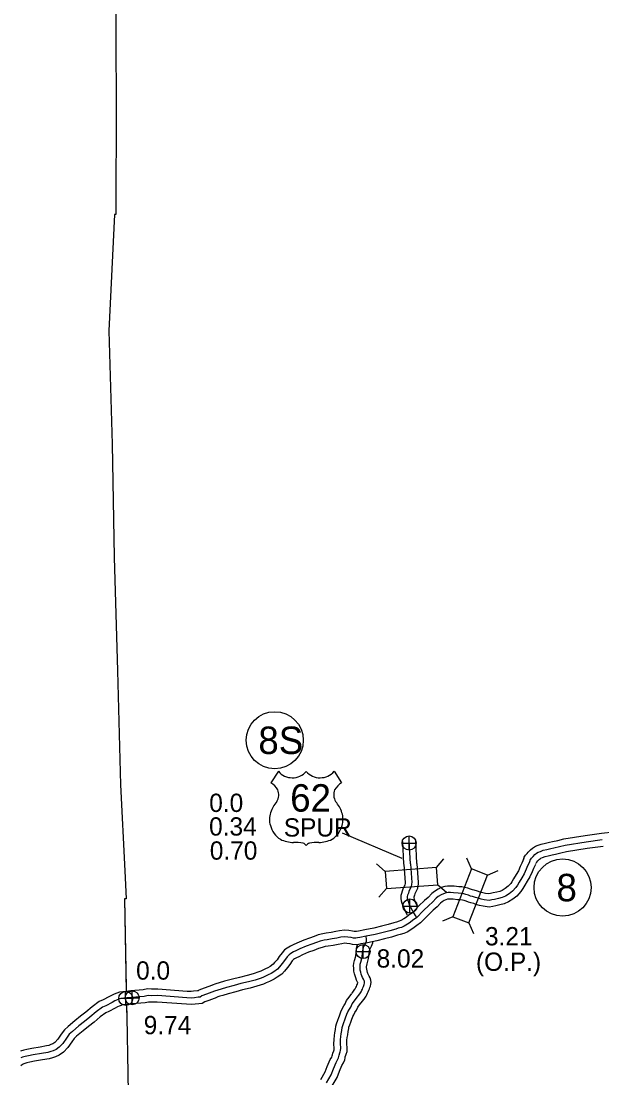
# Model space of a CAD drawing. Extents: x -83719 to 153526, y -11835 to 11446.
# Drawn here: x 13015 to 13462, y -267 to 546 of the extents above; entities that cross this region are included whole.
import ezdxf

# ---------------------------------------------------------------- set-up
doc = ezdxf.new("R2010")
doc.units = 0
for name, color, linetype in [('Level 11', 7, 'Continuous'), ('Level 15', 7, 'Continuous'), ('Level 2', 7, 'Continuous'), ('Level 20', 7, 'Continuous'), ('Level 22', 7, 'Continuous'), ('Level 25', 7, 'Continuous'), ('Level 26', 7, 'Continuous'), ('Level 27', 7, 'Continuous'), ('Level 58', 7, 'Continuous'), ('Level 59', 7, 'Continuous')]:
    doc.layers.add(name, color=color, linetype=linetype)

msp = doc.modelspace()

# ---------------------------------------------------------------- linework, layer by layer
at = {"layer": 'Level 11'}
for points in [[(13277.54, -208.24), (13279.05, -206.41), (13280.5, -204.18), (13281.15, -203.07), (13281.66, -201.93), (13282.24, -200.87), (13282.71, -199.67), (13283.18, -198.68), (13283.54, -197.6), (13283.91, -196.45), (13284.2, -195.07), (13284.37, -193.64), (13284.24, -191.93), (13283.59, -190.08), (13282.88, -188.73), (13282.35, -187.75), (13281.96, -186.78), (13281.66, -185.88), (13281.39, -184.69), (13281.09, -183.44), (13280.99, -182.1), (13280.96, -181.23), (13281.04, -180.49), (13281.3, -179.23), (13282.54, -175.27), (13282.85, -171.44), (13283.07, -169.77), (13283.16, -169.08), (13283.36, -168.26), (13283.47, -167.9), (13283.84, -167.21), (13284.74, -165.76), (13285.27, -164.5), (13285.74, -163.17), (13285.88, -162.17)], [(13269.82, -201.88), (13270.98, -200.47), (13271.99, -198.92), (13272.25, -198.49), (13272.7, -197.48), (13273.15, -196.65), (13273.52, -195.7), (13273.88, -194.95), (13274.03, -194.48), (13274.23, -193.89), (13274.25, -193.79), (13274.06, -193.43), (13273.29, -192.02), (13272.57, -190.21), (13272.03, -188.59), (13271.66, -186.99), (13271.17, -184.98), (13271.01, -182.66), (13270.94, -180.92), (13271.15, -178.92), (13271.62, -176.7), (13272.66, -173.35), (13272.9, -170.37), (13273.15, -168.5), (13273.3, -167.25), (13273.72, -165.59), (13273.97, -164.76)], [(13245.66, -268.42), (13249.14, -262.52), (13250.71, -258.34), (13252.96, -252.99), (13254.12, -251.05), (13254.46, -250.24), (13254.61, -249.47), (13254.97, -248.08), (13255.6, -246.2), (13255.87, -245.53), (13255.99, -245.12), (13256.01, -244.39), (13255.79, -240.83), (13255.85, -237.64), (13256.14, -234.58), (13256.53, -232.32), (13256.92, -229.91), (13257.33, -227.32), (13257.73, -225.39), (13258.69, -222.7), (13259.5, -220.6), (13259.99, -219.27), (13261.06, -216.28), (13262.07, -214.01), (13263.37, -211.68), (13264.33, -210.15), (13265.58, -207.58), (13267.58, -204.92), (13269.65, -202.1)], [(13254.35, -273.35), (13258.19, -266.86), (13260, -262.04), (13261.91, -257.52), (13263.08, -255.56), (13264.08, -253.15), (13264.36, -251.7), (13264.56, -250.95), (13265.01, -249.61), (13265.32, -248.81), (13265.95, -246.73), (13266.02, -244.2), (13265.79, -240.62), (13265.84, -238.21), (13266.06, -235.92), (13266.39, -233.97), (13266.79, -231.49), (13267.17, -229.13), (13267.38, -228.11), (13268.07, -226.18), (13268.86, -224.12), (13269.39, -222.69), (13270.35, -219.99), (13271.02, -218.49), (13271.97, -216.78), (13273.09, -215.01), (13274.16, -212.81), (13275.61, -210.88), (13277.71, -208.02)]]:
    msp.add_lwpolyline(points, dxfattribs=at)
at = {"layer": 'Level 15'}
for points in [[(13401.83, -99.05), (13402.41, -97.19), (13403.43, -95.78), (13404.13, -94.82), (13404.6, -94.34), (13405.51, -93.26), (13407.12, -91.71), (13408.62, -90.25), (13410.94, -88.79), (13413.17, -88.08), (13415.44, -87.17), (13418.69, -86.39), (13421.94, -85.7), (13424.22, -85.24), (13428.24, -84.29), (13432.9, -83.07), (13449.38, -80.51), (13461.89, -78.73), (13471.32, -77.67)], [(13309.7, -102.72), (13308.82, -85.22)], [(13319.68, -102.22), (13318.8, -84.72)], [(13411.39, -102), (13411.48, -101.71), (13411.52, -101.66), (13411.75, -101.34), (13412.01, -101.08), (13412.83, -100.09), (13414.08, -98.89), (13414.84, -98.14), (13415.18, -97.93), (13416.55, -97.5), (13418.47, -96.73), (13420.89, -96.15), (13423.98, -95.49), (13426.36, -95.01), (13430.66, -94), (13434.94, -92.87), (13450.85, -90.4), (13463.15, -88.65)], [(13402.14, -98.29), (13400.41, -101.74), (13399.29, -104.48), (13397.84, -107.66), (13396.15, -110.47), (13394.09, -113.86), (13392.76, -116.3), (13391.96, -117.55), (13389.95, -119.63), (13387.81, -121.26), (13385.41, -122.81), (13383.55, -123.66), (13381.34, -124.28), (13378.54, -124.8), (13376.38, -125.29), (13375.2, -125.48), (13372.46, -125.12), (13370.46, -124.72), (13368.37, -124.05), (13366.42, -123.38), (13363.74, -122.66), (13362.5, -122.35), (13361.03, -121.78), (13358.93, -121.09), (13356.74, -120.5), (13354.4, -120.16), (13352, -119.99), (13348.35, -119.57), (13345.63, -119.5), (13343.34, -119.54), (13341.12, -119.86), (13338.39, -120.65), (13335.96, -121.76), (13333.18, -123.58), (13331.2, -125.2), (13328.35, -128.18), (13325.48, -130.62), (13321.27, -134.8), (13316.19, -140.09), (13313.68, -141.68), (13311.59, -143.4), (13309.72, -144.6), (13307.44, -145.99), (13306.14, -146.58), (13304.01, -147.18), (13301.95, -147.77), (13297.57, -149.16), (13292.46, -150.25), (13286.51, -151.81), (13279.57, -153.26)], [(13411.09, -102.75), (13409.53, -105.88), (13408.47, -108.45), (13406.71, -112.33), (13404.71, -115.65), (13402.76, -118.86), (13401.37, -121.4), (13399.84, -123.78), (13396.61, -127.13), (13393.56, -129.45), (13390.24, -131.59), (13387.01, -133.09), (13383.6, -134.03), (13380.56, -134.6), (13378.28, -135.11), (13375.35, -135.59), (13370.81, -134.99), (13367.95, -134.41), (13365.22, -133.55), (13363.49, -132.95), (13361.23, -132.34), (13359.46, -131.9), (13357.65, -131.19), (13356.07, -130.67), (13354.72, -130.31), (13353.33, -130.11), (13351.07, -129.95), (13347.64, -129.55), (13345.58, -129.5), (13344.14, -129.52), (13343.24, -129.65), (13341.87, -130.05), (13340.8, -130.54), (13339.1, -131.66), (13338, -132.55), (13335.22, -135.47), (13332.25, -137.99), (13328.41, -141.81), (13322.56, -147.9), (13319.55, -149.8), (13317.5, -151.49), (13315.03, -153.08), (13312.1, -154.85), (13309.58, -155.99), (13306.74, -156.8), (13304.83, -157.34), (13300.14, -158.83), (13294.77, -159.98), (13288.8, -161.54), (13281.62, -163.05)], [(13309.7, -102.83), (13310.73, -116.73), (13310.7, -117), (13310.6, -117.54), (13310.48, -118.44), (13308.8, -121.87), (13308.35, -123.33), (13307.74, -125.16), (13307.33, -126.79), (13307.31, -129.13), (13307.61, -130.81), (13308.09, -132.53), (13309.52, -136.35), (13310.28, -137.97), (13311.54, -140.33), (13312.24, -141.66)], [(13319.68, -102.1), (13320.76, -116.81), (13320.61, -118.4), (13320.47, -119.14), (13320.18, -121.38), (13318.13, -125.55), (13317.88, -126.37), (13317.35, -127.96), (13317.32, -128.07), (13317.32, -128.27), (13317.37, -128.58), (13317.61, -129.45), (13318.74, -132.46), (13319.23, -133.49), (13320.14, -135.21)], [(13279.63, -153.25), (13274.71, -154.22), (13273.19, -154.48), (13272.52, -154.56), (13271.39, -154.5), (13270.06, -154.22), (13267.16, -153.75), (13263.89, -153.41), (13260.15, -153.97), (13257.16, -154.57), (13253.54, -155.27), (13249.83, -155.82), (13247.12, -156.27), (13243.78, -157.12), (13240.63, -158.19), (13236.94, -159.59), (13232.66, -161.09), (13227.33, -163.33), (13224.4, -164.81), (13222.3, -165.76), (13219.87, -167.15), (13217.84, -168.64), (13215.98, -170.79), (13213.7, -173.73), (13211.97, -176.13), (13210.13, -178.42), (13208.95, -179.64), (13206.68, -181.32), (13204.98, -182.32), (13203.16, -183.25), (13202.09, -183.68), (13199.45, -184.97), (13197.95, -185.6), (13193.56, -187.04), (13188.86, -188.33), (13182.96, -189.73), (13177.62, -191.19), (13171.6, -192.73), (13167.45, -193.98), (13164.71, -194.74), (13162.06, -195.77)], [(13281.56, -163.06), (13276.53, -164.05), (13274.67, -164.37), (13272.88, -164.6), (13270.08, -164.45), (13268.22, -164.05), (13265.84, -163.67), (13264.12, -163.49), (13261.88, -163.82), (13259.1, -164.38), (13255.23, -165.13), (13251.38, -165.7), (13249.17, -166.07), (13246.62, -166.71), (13244.02, -167.6), (13240.37, -168.99), (13236.25, -170.42), (13231.53, -172.41), (13228.72, -173.83), (13226.86, -174.67), (13225.33, -175.55), (13224.67, -176.03), (13223.72, -177.13), (13221.7, -179.73), (13219.93, -182.19), (13217.65, -185.03), (13215.56, -187.2), (13212.19, -189.68), (13209.8, -191.08), (13207.32, -192.35), (13206.15, -192.82), (13203.58, -194.08), (13201.45, -194.98), (13196.44, -196.62), (13191.34, -198.02), (13185.44, -199.42), (13180.18, -200.86), (13174.28, -202.37), (13170.22, -203.59), (13167.87, -204.24), (13165.69, -205.09)], [(13095.57, -200.59), (13090.5, -201.21), (13088.46, -201.91), (13086.48, -202.71), (13084.9, -203.37), (13082.52, -204.65), (13078.01, -207.05), (13075.06, -208.38), (13069.67, -212.33), (13064.71, -216.42), (13060.6, -219.74), (13056.24, -223.22), (13051.12, -227.54), (13048.16, -230.12), (13045.67, -233.58), (13043.04, -237.41), (13040.8, -239.84), (13039.38, -240.87), (13037.75, -241.54), (13036.25, -242.08), (13034.27, -242.56), (13029.64, -243.44), (13023.18, -244.46), (13019.36, -245.29), (13016.84, -245.86), (13014.36, -246.54)], [(13162.15, -195.74), (13155.84, -198.06), (13151.84, -199.57), (13151.14, -200.02), (13150.78, -200.04), (13147.73, -200.49), (13145.91, -200.64), (13142.79, -200.5), (13120.03, -198.77), (13115.24, -198.85), (13112.17, -198.63), (13108.91, -199.42), (13099.45, -200.19), (13095.86, -200.56)], [(13096.24, -210.58), (13092.76, -211.01), (13091.95, -211.29), (13090.28, -211.96), (13089.21, -212.41), (13087.23, -213.47), (13082.41, -216.03), (13080.12, -217.07), (13075.82, -220.22), (13071.03, -224.17), (13066.85, -227.54), (13062.59, -230.94), (13057.63, -235.13), (13055.6, -236.91), (13053.85, -239.33), (13050.87, -243.67), (13047.47, -247.35), (13044.28, -249.66), (13041.34, -250.87), (13039.12, -251.67), (13036.38, -252.33), (13031.36, -253.29), (13025.03, -254.29), (13021.53, -255.05), (13019.27, -255.56), (13017.62, -256.02), (13016.89, -256.32), (13015.9, -256.86), (13014.55, -257.85)], [(13165.6, -205.12), (13159.33, -207.43), (13156.39, -208.54), (13154.32, -209.89), (13151.74, -210.01), (13148.87, -210.43), (13146.09, -210.65), (13142.19, -210.48), (13119.73, -208.78), (13114.97, -208.85), (13113.02, -208.72), (13110.51, -209.33), (13100.37, -210.15), (13096.84, -210.51), (13096.06, -210.64)]]:
    msp.add_lwpolyline(points, dxfattribs=at)
at = {"layer": 'Level 2'}
for points in [[(13086.31, 650.79), (13087.6, 574.58), (13088.14, 484.03), (13087.71, 397.36), (13086.81, 397.36), (13082.46, 307.84), (13084.89, 220.7), (13086.44, 133.79), (13089.09, 46.09), (13091.43, -41.52), (13094.61, -107.69)], [(13086.31, 650.79), (13087.6, 574.58), (13088.14, 484.03), (13087.71, 397.36), (13086.81, 397.36), (13082.46, 307.84), (13084.89, 220.7), (13086.44, 133.79), (13089.09, 46.09), (13091.43, -41.52), (13094.61, -107.69)], [(13094.61, -107.69), (13095.84, -129.37), (13094.44, -129.34), (13095.8, -197.68)], [(13094.61, -107.69), (13095.84, -129.37), (13094.44, -129.34), (13095.86, -200.56)], [(13096.06, -210.64), (13096.25, -220.17), (13097.93, -307.46), (13098.66, -398.78), (13100.09, -485.92)], [(13096.12, -213.64), (13096.25, -220.17), (13097.93, -307.46), (13098.66, -398.78), (13100.09, -485.92)]]:
    msp.add_lwpolyline(points, dxfattribs=at)
at = {"layer": 'Level 20'}
for p, q in [((13295.25, -108.15), (13288.59, -102.4)), ((13334.75, -105.25), (13340.5, -98.58)), ((13361.82, -106.19), (13358.29, -98.13)), ((13374.11, -111), (13382.17, -107.47)), ((13296.22, -121.32), (13290.47, -127.98)), ((13335.72, -118.41), (13342.38, -124.16)), ((13347.4, -143.08), (13339.34, -146.61)), ((13359.7, -147.88), (13363.23, -155.94))]:
    msp.add_line(p, q, dxfattribs=at)
for points in [[(13334.75, -105.25), (13295.25, -108.15), (13296.22, -121.32), (13335.72, -118.41)], [(13359.7, -147.88), (13374.11, -111), (13361.82, -106.19), (13347.4, -143.08)]]:
    msp.add_lwpolyline(points, close=True, dxfattribs=at)
at = {"layer": 'Level 22'}
for p, q in [((13213.01, -31.13), (13207.24, -40.06)), ((13255.91, -31.13), (13261.68, -40.06)), ((13262.19, -78.44), (13308.19, -98.05))]:
    msp.add_line(p, q, dxfattribs=at)
for centre, radius, start, end in [((13223.76, -22.09), 14.04, 220.07504, 319.67012), ((13245.16, -22.09), 14.04, 220.32988, 319.92496), ((13199.7, -53.01), 14.99, 30.7809, 59.98827), ((13269.22, -53.01), 14.99, 120.01173, 149.2191), ((13203, -49.06), 10.28, 328.81046, 21.21077), ((13265.92, -49.06), 10.28, 158.78923, 211.18954), ((13229.87, -70.12), 23.97, 138.95648, 162.69135), ((13239.05, -70.12), 23.97, 17.30865, 41.04352), ((13221.96, -68.15), 15.84, 160.95764, 197.38186), ((13246.96, -68.15), 15.84, 342.61814, 19.04236), ((13224.54, -68.11), 18.33, 195.10743, 237.13119), ((13244.38, -68.11), 18.33, 302.86881, 344.89257), ((13224.88, -62.34), 23.53, 244.07708, 269.57785), ((13225.42, -128.98), 43.11, 81.19416, 90.95387), ((13230.81, -90.32), 4.13, 28.03422, 72.98637), ((13238.11, -90.32), 4.13, 107.01363, 151.96578), ((13243.5, -128.98), 43.11, 89.04613, 98.80584), ((13244.04, -62.34), 23.53, 270.42215, 295.92292)]:
    msp.add_arc(centre, radius, start, end, dxfattribs=at)
at = {"layer": 'Level 26'}
for p, q in [((13313.7, -91.77), (13313.7, -80.93)), ((13308.28, -86.35), (13319.12, -86.35)), ((13314.37, -140.24), (13314.37, -129.41)), ((13308.95, -134.82), (13319.78, -134.82)), ((13272.87, -169.85), (13283.7, -169.85)), ((13278.28, -175.26), (13278.28, -164.43)), ((13095.62, -211.42), (13095.37, -200.57)), ((13100.38, -210.91), (13100.38, -200.08)), ((13090.07, -206.12), (13100.92, -205.87)), ((13094.96, -205.5), (13105.79, -205.5))]:
    msp.add_line(p, q, dxfattribs=at)
for centre, radius in [((13313.7, -86.35), 5.42), ((13314.37, -134.82), 5.42), ((13278.28, -169.85), 5.42), ((13095.49, -205.99), 5.43), ((13100.38, -205.5), 5.42)]:
    msp.add_circle(centre, radius, dxfattribs=at)
at = {"layer": 'Level 27'}
for centre in [(13210.19, -7.27), (13431.94, -120.64)]:
    msp.add_circle(centre, 22, dxfattribs=at)
at = {"layer": 'Level 59'}
for points in [[(13314.69, -102.47), (13313.81, -84.97)], [(13406.61, -100.52), (13406.94, -99.45), (13407.47, -98.72), (13407.94, -98.08), (13408.3, -97.71), (13409.17, -96.67), (13410.6, -95.3), (13411.73, -94.2), (13413.06, -93.36), (13414.86, -92.79), (13416.96, -91.95), (13419.79, -91.27), (13422.96, -90.6), (13425.29, -90.12), (13429.45, -89.15), (13433.92, -87.97), (13450.12, -85.46), (13462.52, -83.69)], [(13406.61, -100.52), (13404.97, -103.81), (13403.88, -106.46), (13402.28, -109.99), (13400.43, -113.06), (13398.42, -116.36), (13397.07, -118.85), (13395.9, -120.67), (13393.28, -123.38), (13390.69, -125.35), (13387.82, -127.2), (13385.28, -128.37), (13382.47, -129.15), (13379.55, -129.7), (13377.33, -130.2), (13375.27, -130.53), (13371.64, -130.06), (13369.2, -129.56), (13366.79, -128.8), (13364.95, -128.16), (13362.48, -127.5), (13360.98, -127.13), (13359.34, -126.48), (13357.5, -125.88), (13355.73, -125.41), (13353.86, -125.14), (13351.53, -124.97), (13348, -124.56), (13345.6, -124.5), (13343.74, -124.53), (13342.18, -124.75), (13340.13, -125.35), (13338.38, -126.15), (13336.14, -127.62), (13334.6, -128.88), (13331.79, -131.82), (13328.87, -134.31), (13324.84, -138.31), (13319.38, -144), (13316.61, -145.74), (13314.55, -147.44), (13312.37, -148.84), (13309.77, -150.42), (13307.86, -151.28), (13305.37, -151.99), (13303.39, -152.56), (13298.85, -153.99), (13293.62, -155.11), (13287.66, -156.67), (13280.6, -158.15)], [(13314.69, -102.47), (13315.74, -116.77), (13315.66, -117.7), (13315.53, -118.34), (13315.33, -119.91), (13313.46, -123.71), (13313.11, -124.85), (13312.54, -126.56), (13312.32, -127.43), (13312.31, -128.7), (13312.49, -129.69), (13312.85, -130.99), (13314.13, -134.41), (13314.75, -135.73), (13315.96, -137.98), (13316.81, -139.6), (13317.53, -140.76), (13318.32, -142.11), (13319.13, -143.27), (13319.38, -144)], [(13280.6, -158.15), (13275.62, -159.13), (13273.93, -159.43), (13272.7, -159.58), (13270.74, -159.48), (13269.14, -159.14), (13266.5, -158.71), (13264, -158.45), (13261.02, -158.9), (13258.13, -159.48), (13254.39, -160.2), (13250.6, -160.76), (13248.15, -161.17), (13245.2, -161.92), (13242.32, -162.9), (13238.65, -164.29), (13234.45, -165.76), (13229.43, -167.87), (13226.56, -169.32), (13224.58, -170.22), (13222.6, -171.35), (13221.26, -172.34), (13219.85, -173.96), (13217.7, -176.73), (13215.95, -179.16), (13213.89, -181.73), (13212.26, -183.42), (13209.43, -185.5), (13207.39, -186.7), (13205.24, -187.8), (13204.12, -188.25), (13201.51, -189.53), (13199.7, -190.29), (13195, -191.83), (13190.1, -193.18), (13184.2, -194.57), (13178.9, -196.02), (13172.94, -197.55), (13168.84, -198.79), (13166.29, -199.49), (13163.87, -200.43)], [(13273.68, -205.06), (13275.01, -203.44), (13276.25, -201.55), (13276.7, -200.78), (13277.18, -199.7), (13277.7, -198.76), (13278.11, -197.69), (13278.53, -196.81), (13278.79, -196.04), (13279.07, -195.17), (13279.26, -194.27), (13279.34, -193.53), (13279.3, -192.97), (13278.99, -192.07), (13278.47, -191.08), (13277.82, -189.89), (13277.27, -188.49), (13276.85, -187.23), (13276.52, -185.84), (13276.13, -184.21), (13276, -182.38), (13275.95, -181.08), (13276.09, -179.71), (13276.46, -177.97), (13277.6, -174.31), (13277.88, -170.91), (13278.11, -169.13), (13278.23, -168.16), (13278.54, -166.93), (13278.83, -165.99), (13279.5, -164.71), (13280.28, -163.46), (13280.6, -162.69), (13280.86, -161.99), (13280.98, -161.08), (13280.97, -160.62), (13280.6, -158.15)], [(13163.87, -200.43), (13157.59, -202.74), (13154.11, -204.06), (13152.73, -204.96), (13151.26, -205.02), (13148.3, -205.46), (13146, -205.64), (13142.49, -205.49), (13119.88, -203.77), (13115.11, -203.85), (13112.6, -203.67), (13109.71, -204.37), (13099.91, -205.17), (13096.18, -205.55), (13095.55, -205.66)], [(13096.18, -205.55), (13091.63, -206.11), (13090.21, -206.6), (13088.38, -207.33), (13087.06, -207.89), (13084.87, -209.06), (13080.21, -211.54), (13077.59, -212.72), (13072.75, -216.28), (13067.87, -220.3), (13063.72, -223.64), (13059.41, -227.08), (13054.38, -231.34), (13051.88, -233.52), (13049.76, -236.46), (13046.96, -240.54), (13044.14, -243.59), (13041.83, -245.27), (13039.54, -246.21), (13037.68, -246.87), (13035.32, -247.45), (13030.5, -248.36), (13024.11, -249.37), (13020.45, -250.17), (13018.05, -250.71), (13015.99, -251.28), (13014.73, -251.8)], [(13250, -270.88), (13253.66, -264.69), (13255.35, -260.19), (13257.43, -255.26), (13258.6, -253.3), (13259.27, -251.69), (13259.49, -250.59), (13259.77, -249.51), (13260.31, -247.91), (13260.59, -247.17), (13260.97, -245.93), (13261.01, -244.29), (13260.79, -240.73), (13260.84, -237.92), (13261.1, -235.25), (13261.46, -233.14), (13261.86, -230.7), (13262.25, -228.23), (13262.56, -226.75), (13263.38, -224.44), (13264.18, -222.36), (13264.69, -220.98), (13265.71, -218.13), (13266.54, -216.25), (13267.67, -214.23), (13268.71, -212.58), (13269.87, -210.19), (13271.59, -207.9), (13273.68, -205.06)]]:
    msp.add_lwpolyline(points, dxfattribs=at)

# ---------------------------------------------------------------- texts
at = {"layer": 'Level 22'}
for s, height, p in [('62', 21.12, (13222.1, -62.19)), ('SPUR', 14.08, (13217.19, -81.39))]:
    msp.add_text(s, height=height, dxfattribs=at).set_placement(p)
at = {"layer": 'Level 25'}
for s, p in [('0.0', (13159.75, -62.44)), ('0.70', (13160.19, -99.16)), ('8.02', (13288.7, -182.23)), ('0.0', (13103.42, -191.5)), ('9.74', (13109.29, -233.51))]:
    msp.add_text(s, height=14.08, dxfattribs=at).set_placement(p)
at = {"layer": 'Level 27'}
for s, p in [('8S', (13197.59, -17.83)), ('8', (13427.22, -131.2))]:
    msp.add_text(s, height=21.12, dxfattribs=at).set_placement(p)
at = {"layer": 'Level 58'}
for s, p in [('0.34', (13159.64, -80.62)), ('3.21', (13372.16, -165.12)), ('(O.P.)', (13365.18, -184.73))]:
    msp.add_text(s, height=14.08, dxfattribs=at).set_placement(p)

doc.saveas('drawing.dxf')
